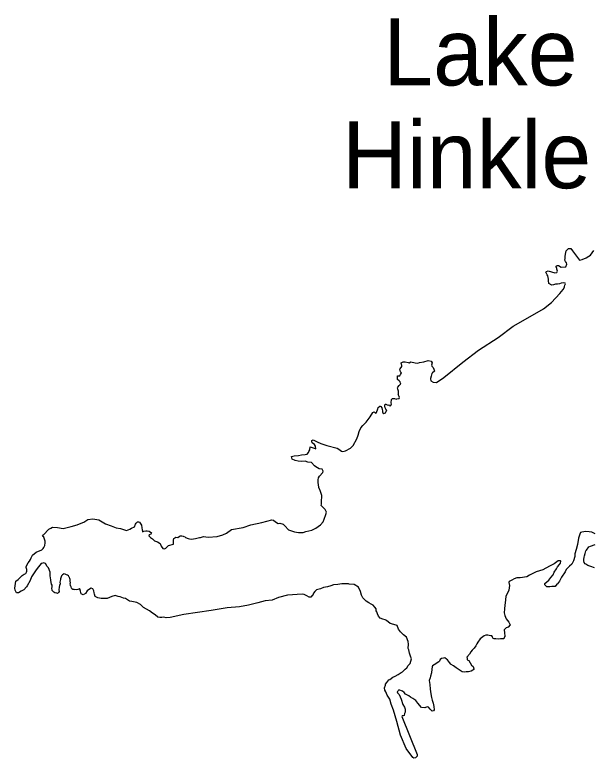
# Model space of a CAD drawing. Extents: x -939622 to -934245, y 1383184 to 1385301.
# Drawn here: x -936386 to -936372.34, y 1384291.33 to 1384308.9 of the extents above; entities that cross this region are included whole.
import ezdxf

# ---------------------------------------------------------------- set-up
doc = ezdxf.new("R2010")
doc.units = 0
doc.layers.add('Level 9', color=7, linetype='Continuous')

msp = doc.modelspace()

# ---------------------------------------------------------------- linework, layer by layer
at = {"layer": 'Level 9'}
for points in [[(-936376.117, 1384300.212), (-936376.042, 1384300.207), (-936375.864, 1384300.33), (-936375.418, 1384300.685), (-936375.049, 1384300.97), (-936374.584, 1384301.272), (-936374.227, 1384301.539), (-936373.773, 1384301.801), (-936373.515, 1384301.947), (-936373.326, 1384302.1), (-936373.123, 1384302.31), (-936373.047, 1384302.404), (-936373.018, 1384302.465), (-936373.012, 1384302.48), (-936373.004, 1384302.507), (-936372.99, 1384302.54), (-936373.002, 1384302.555), (-936373.035, 1384302.567), (-936373.094, 1384302.557), (-936373.133, 1384302.541), (-936373.184, 1384302.537), (-936373.229, 1384302.53), (-936373.276, 1384302.521), (-936373.318, 1384302.511), (-936373.382, 1384302.552), (-936373.382, 1384302.567), (-936373.391, 1384302.606), (-936373.395, 1384302.654), (-936373.399, 1384302.69), (-936373.408, 1384302.729), (-936373.427, 1384302.755), (-936373.458, 1384302.818), (-936373.44, 1384302.83), (-936373.398, 1384302.846), (-936373.326, 1384302.826), (-936373.245, 1384302.8), (-936373.197, 1384302.81), (-936373.18, 1384302.837), (-936373.195, 1384302.885), (-936373.199, 1384302.906), (-936373.214, 1384302.942), (-936373.212, 1384302.96), (-936373.191, 1384302.975), (-936373.155, 1384302.973), (-936373.092, 1384302.932), (-936372.984, 1384302.943), (-936372.964, 1384303.003), (-936372.971, 1384303.036), (-936372.995, 1384303.068), (-936373.005, 1384303.104), (-936373.002, 1384303.14), (-936373, 1384303.185), (-936372.992, 1384303.239), (-936372.978, 1384303.318), (-936372.922, 1384303.379), (-936372.868, 1384303.376), (-936372.823, 1384303.323), (-936372.755, 1384303.225), (-936372.706, 1384303.16), (-936372.658, 1384303.101), (-936372.601, 1384303.114), (-936372.506, 1384303.154), (-936372.441, 1384303.194), (-936372.399, 1384303.222), (-936372.358, 1384303.271), (-936372.323, 1384303.328)], [(-936378.072, 1384298.655), (-936378.01, 1384298.719), (-936377.923, 1384298.874), (-936377.891, 1384298.961), (-936377.869, 1384299.052), (-936377.828, 1384299.139), (-936377.778, 1384299.188), (-936377.705, 1384299.271), (-936377.608, 1384299.398), (-936377.541, 1384299.495), (-936377.514, 1384299.511), (-936377.478, 1384299.481), (-936377.457, 1384299.497), (-936377.428, 1384299.584), (-936377.417, 1384299.614), (-936377.382, 1384299.645), (-936377.373, 1384299.648), (-936377.352, 1384299.642), (-936377.33, 1384299.61), (-936377.324, 1384299.568), (-936377.317, 1384299.538), (-936377.317, 1384299.517), (-936377.31, 1384299.493), (-936377.286, 1384299.472), (-936377.248, 1384299.491), (-936377.233, 1384299.533), (-936377.216, 1384299.549), (-936377.237, 1384299.581), (-936377.255, 1384299.611), (-936377.259, 1384299.647), (-936377.265, 1384299.671), (-936377.254, 1384299.695), (-936377.236, 1384299.698), (-936377.203, 1384299.678), (-936377.185, 1384299.669), (-936377.155, 1384299.682), (-936377.133, 1384299.649), (-936377.116, 1384299.661), (-936377.104, 1384299.694), (-936377.108, 1384299.727), (-936377.1, 1384299.803), (-936377.082, 1384299.827), (-936377.035, 1384299.831), (-936376.996, 1384299.816), (-936376.975, 1384299.823), (-936376.921, 1384299.826), (-936376.912, 1384299.851), (-936376.919, 1384299.877), (-936376.943, 1384299.925), (-936376.94, 1384299.925), (-936376.941, 1384299.931), (-936376.935, 1384299.97), (-936376.939, 1384300.006), (-936376.945, 1384300.03), (-936376.954, 1384300.054), (-936376.958, 1384300.081), (-936376.952, 1384300.099), (-936376.923, 1384300.141), (-936376.893, 1384300.169), (-936376.885, 1384300.184), (-936376.888, 1384300.196), (-936376.897, 1384300.226), (-936376.925, 1384300.249), (-936376.958, 1384300.279), (-936376.959, 1384300.321), (-936376.962, 1384300.363), (-936376.929, 1384300.363), (-936376.909, 1384300.367), (-936376.891, 1384300.4), (-936376.871, 1384300.439), (-936376.889, 1384300.463), (-936376.908, 1384300.523), (-936376.896, 1384300.535), (-936376.861, 1384300.584), (-936376.859, 1384300.614), (-936376.871, 1384300.637), (-936376.878, 1384300.67), (-936376.83, 1384300.698), (-936376.779, 1384300.699), (-936376.713, 1384300.682), (-936376.683, 1384300.673), (-936376.645, 1384300.698), (-936376.546, 1384300.676), (-936376.483, 1384300.665), (-936376.441, 1384300.68), (-936376.337, 1384300.7), (-936376.238, 1384300.729), (-936376.169, 1384300.709), (-936376.142, 1384300.673), (-936376.162, 1384300.619), (-936376.15, 1384300.595), (-936376.116, 1384300.566), (-936376.101, 1384300.524), (-936376.091, 1384300.479), (-936376.135, 1384300.436), (-936376.147, 1384300.424), (-936376.167, 1384300.361), (-936376.181, 1384300.304), (-936376.181, 1384300.298), (-936376.171, 1384300.247), (-936376.117, 1384300.212)], [(-936382.15, 1384296.545), (-936382.121, 1384296.564), (-936382.094, 1384296.582), (-936382.055, 1384296.583), (-936382.025, 1384296.574), (-936382.01, 1384296.568), (-936381.983, 1384296.56), (-936381.971, 1384296.542), (-936381.911, 1384296.522), (-936381.877, 1384296.514), (-936381.83, 1384296.505), (-936381.737, 1384296.522), (-936381.639, 1384296.542), (-936381.618, 1384296.545), (-936381.549, 1384296.564), (-936381.435, 1384296.554), (-936381.226, 1384296.569), (-936381.089, 1384296.608), (-936381.006, 1384296.648), (-936380.882, 1384296.734), (-936380.611, 1384296.78), (-936380.429, 1384296.843), (-936380.17, 1384296.899), (-936379.929, 1384296.963), (-936379.893, 1384296.951), (-936379.844, 1384296.913), (-936379.781, 1384296.878), (-936379.742, 1384296.879), (-936379.667, 1384296.859), (-936379.621, 1384296.818), (-936379.539, 1384296.726), (-936379.467, 1384296.7), (-936379.395, 1384296.674), (-936379.299, 1384296.664), (-936379.188, 1384296.663), (-936379.129, 1384296.688), (-936378.986, 1384296.72), (-936378.891, 1384296.761), (-936378.778, 1384296.844), (-936378.717, 1384296.911), (-936378.691, 1384296.974), (-936378.654, 1384297.086), (-936378.642, 1384297.14), (-936378.67, 1384297.208), (-936378.701, 1384297.238), (-936378.765, 1384297.297), (-936378.759, 1384297.33), (-936378.757, 1384297.387), (-936378.75, 1384297.525), (-936378.751, 1384297.54), (-936378.782, 1384297.627), (-936378.788, 1384297.651), (-936378.795, 1384297.671), (-936378.822, 1384297.728), (-936378.832, 1384297.794), (-936378.836, 1384297.839), (-936378.837, 1384297.908), (-936378.829, 1384297.953), (-936378.803, 1384297.995), (-936378.729, 1384298.081), (-936378.718, 1384298.111), (-936378.746, 1384298.158), (-936378.814, 1384298.166), (-936378.893, 1384298.216), (-936378.926, 1384298.239), (-936378.993, 1384298.313), (-936379.08, 1384298.324), (-936379.146, 1384298.35), (-936379.227, 1384298.339), (-936379.308, 1384298.35), (-936379.383, 1384298.361), (-936379.449, 1384298.393), (-936379.468, 1384298.458), (-936379.406, 1384298.474), (-936379.304, 1384298.479), (-936379.232, 1384298.498), (-936379.146, 1384298.503), (-936379.095, 1384298.516), (-936379.063, 1384298.555), (-936379.057, 1384298.573), (-936379.037, 1384298.619), (-936379.029, 1384298.685), (-936378.999, 1384298.679), (-936378.933, 1384298.656), (-936378.891, 1384298.639), (-936378.898, 1384298.699), (-936378.925, 1384298.74), (-936378.977, 1384298.782), (-936378.98, 1384298.784), (-936378.989, 1384298.802), (-936378.984, 1384298.835), (-936378.951, 1384298.854), (-936378.858, 1384298.805), (-936378.77, 1384298.764), (-936378.629, 1384298.718), (-936378.389, 1384298.659), (-936378.346, 1384298.63), (-936378.283, 1384298.583), (-936378.253, 1384298.577), (-936378.187, 1384298.594), (-936378.072, 1384298.655)], [(-936385.173, 1384295.727), (-936385.207, 1384295.823), (-936385.244, 1384295.855), (-936385.278, 1384295.93), (-936385.326, 1384295.941), (-936385.344, 1384295.938), (-936385.379, 1384295.928), (-936385.412, 1384295.891), (-936385.444, 1384295.849), (-936385.497, 1384295.782), (-936385.608, 1384295.612), (-936385.642, 1384295.525), (-936385.712, 1384295.403), (-936385.729, 1384295.373), (-936385.791, 1384295.309), (-936385.824, 1384295.288), (-936385.859, 1384295.272), (-936385.919, 1384295.238), (-936385.948, 1384295.232), (-936385.966, 1384295.237), (-936385.997, 1384295.294), (-936386.004, 1384295.345), (-936385.988, 1384295.456), (-936385.98, 1384295.51), (-936385.93, 1384295.55), (-936385.835, 1384295.647), (-936385.782, 1384295.678), (-936385.746, 1384295.691), (-936385.732, 1384295.721), (-936385.72, 1384295.751), (-936385.724, 1384295.784), (-936385.74, 1384295.832), (-936385.734, 1384295.859), (-936385.691, 1384295.941), (-936385.661, 1384295.986), (-936385.638, 1384296.02), (-936385.621, 1384296.065), (-936385.589, 1384296.123), (-936385.497, 1384296.199), (-936385.37, 1384296.255), (-936385.337, 1384296.286), (-936385.317, 1384296.31), (-936385.296, 1384296.355), (-936385.285, 1384296.416), (-936385.289, 1384296.46), (-936385.299, 1384296.484), (-936385.318, 1384296.553), (-936385.351, 1384296.573), (-936385.33, 1384296.607), (-936385.201, 1384296.741), (-936385.156, 1384296.766), (-936385.112, 1384296.784), (-936384.995, 1384296.783), (-936384.866, 1384296.752), (-936384.67, 1384296.801), (-936384.53, 1384296.842), (-936384.476, 1384296.867), (-936384.375, 1384296.905), (-936384.28, 1384296.966), (-936384.164, 1384296.983), (-936384.023, 1384296.961), (-936383.86, 1384296.868), (-936383.725, 1384296.816), (-936383.613, 1384296.77), (-936383.505, 1384296.757), (-936383.37, 1384296.705), (-936383.284, 1384296.737), (-936383.251, 1384296.764), (-936383.174, 1384296.798), (-936383.154, 1384296.859), (-936383.137, 1384296.883), (-936383.104, 1384296.913), (-936383.083, 1384296.914), (-936383.062, 1384296.905), (-936383.01, 1384296.837), (-936383.003, 1384296.774), (-936382.987, 1384296.681), (-936382.966, 1384296.694), (-936382.912, 1384296.701), (-936382.874, 1384296.704), (-936382.831, 1384296.696), (-936382.777, 1384296.655), (-936382.788, 1384296.619), (-936382.83, 1384296.606), (-936382.842, 1384296.585), (-936382.799, 1384296.546), (-936382.751, 1384296.514), (-936382.705, 1384296.461), (-936382.633, 1384296.438), (-936382.573, 1384296.4), (-936382.545, 1384296.341), (-936382.508, 1384296.284), (-936382.472, 1384296.273), (-936382.433, 1384296.288), (-936382.374, 1384296.355), (-936382.258, 1384296.387), (-936382.253, 1384296.423), (-936382.257, 1384296.477), (-936382.249, 1384296.523), (-936382.204, 1384296.55), (-936382.15, 1384296.545)], [(-936372.294, 1384296.632), (-936372.372, 1384296.667), (-936372.435, 1384296.681), (-936372.513, 1384296.683), (-936372.605, 1384296.666), (-936372.635, 1384296.66), (-936372.65, 1384296.623), (-936372.681, 1384296.53), (-936372.708, 1384296.379), (-936372.742, 1384296.262), (-936372.771, 1384296.153), (-936372.773, 1384296.09), (-936372.801, 1384295.994), (-936372.845, 1384295.912), (-936372.898, 1384295.866), (-936372.977, 1384295.787), (-936372.997, 1384295.73), (-936373.088, 1384295.605), (-936373.131, 1384295.511), (-936373.181, 1384295.444), (-936373.196, 1384295.441), (-936373.237, 1384295.387), (-936373.255, 1384295.386), (-936373.312, 1384295.385), (-936373.365, 1384295.378), (-936373.431, 1384295.374), (-936373.477, 1384295.422), (-936373.48, 1384295.455), (-936373.389, 1384295.537), (-936373.336, 1384295.598), (-936373.286, 1384295.659), (-936373.257, 1384295.722), (-936373.205, 1384295.801), (-936373.178, 1384295.847), (-936373.135, 1384295.904), (-936373.108, 1384295.938), (-936373.103, 1384295.986), (-936373.112, 1384295.995), (-936373.163, 1384295.991), (-936373.26, 1384295.917), (-936373.367, 1384295.867), (-936373.53, 1384295.775), (-936373.688, 1384295.73), (-936373.827, 1384295.659), (-936373.839, 1384295.656), (-936373.907, 1384295.61), (-936374.066, 1384295.586), (-936374.14, 1384295.591), (-936374.203, 1384295.563), (-936374.259, 1384295.538), (-936374.321, 1384295.501), (-936374.327, 1384295.483), (-936374.314, 1384295.405), (-936374.333, 1384295.297), (-936374.4, 1384295.151), (-936374.418, 1384294.995), (-936374.423, 1384294.941), (-936374.437, 1384294.857), (-936374.438, 1384294.758)], [(-936372.308, 1384295.825), (-936372.395, 1384295.859), (-936372.461, 1384295.879), (-936372.485, 1384295.894), (-936372.512, 1384295.909), (-936372.528, 1384295.923), (-936372.552, 1384295.953), (-936372.559, 1384295.992), (-936372.559, 1384296.022), (-936372.551, 1384296.076), (-936372.546, 1384296.109), (-936372.526, 1384296.166), (-936372.512, 1384296.227), (-936372.494, 1384296.242), (-936372.441, 1384296.321), (-936372.4, 1384296.336), (-936372.29, 1384296.38)], [(-936379.774, 1384295.126), (-936379.922, 1384295.058), (-936380.086, 1384295.043), (-936380.262, 1384294.998), (-936380.483, 1384294.94), (-936380.697, 1384294.904), (-936380.987, 1384294.881), (-936381.369, 1384294.815), (-936382.013, 1384294.726), (-936382.332, 1384294.655), (-936382.431, 1384294.647), (-936382.482, 1384294.658), (-936382.53, 1384294.652), (-936382.577, 1384294.654), (-936382.625, 1384294.656), (-936382.686, 1384294.712), (-936382.753, 1384294.753), (-936382.822, 1384294.809), (-936382.964, 1384294.888), (-936383.037, 1384294.961), (-936383.119, 1384295.008), (-936383.241, 1384295.03), (-936383.296, 1384295.041), (-936383.386, 1384295.097), (-936383.434, 1384295.111), (-936383.512, 1384295.143), (-936383.56, 1384295.151), (-936383.636, 1384295.171), (-936383.71, 1384295.151), (-936383.826, 1384295.101), (-936383.904, 1384295.103), (-936383.966, 1384295.099), (-936384.047, 1384295.113), (-936384.105, 1384295.151), (-936384.121, 1384295.202), (-936384.13, 1384295.234), (-936384.14, 1384295.279), (-936384.159, 1384295.333), (-936384.204, 1384295.344), (-936384.239, 1384295.32), (-936384.295, 1384295.28), (-936384.336, 1384295.219), (-936384.392, 1384295.188), (-936384.441, 1384295.214), (-936384.457, 1384295.274), (-936384.467, 1384295.328), (-936384.473, 1384295.331), (-936384.49, 1384295.319), (-936384.514, 1384295.312), (-936384.556, 1384295.302), (-936384.598, 1384295.317), (-936384.589, 1384295.308), (-936384.613, 1384295.31), (-936384.634, 1384295.313), (-936384.637, 1384295.313), (-936384.655, 1384295.328), (-936384.664, 1384295.349), (-936384.677, 1384295.375), (-936384.68, 1384295.384), (-936384.692, 1384295.408), (-936384.696, 1384295.453), (-936384.69, 1384295.474), (-936384.694, 1384295.51), (-936384.697, 1384295.549), (-936384.707, 1384295.576), (-936384.71, 1384295.591), (-936384.716, 1384295.6), (-936384.722, 1384295.606), (-936384.738, 1384295.635), (-936384.759, 1384295.65), (-936384.783, 1384295.662), (-936384.798, 1384295.67), (-936384.813, 1384295.676), (-936384.852, 1384295.682), (-936384.858, 1384295.679), (-936384.882, 1384295.66), (-936384.902, 1384295.636), (-936384.914, 1384295.612), (-936384.925, 1384295.566), (-936384.925, 1384295.551), (-936384.942, 1384295.485), (-936384.935, 1384295.449), (-936384.952, 1384295.41), (-936384.958, 1384295.365), (-936384.966, 1384295.305), (-936384.959, 1384295.266), (-936384.971, 1384295.239), (-936385, 1384295.22), (-936385.015, 1384295.226), (-936385.06, 1384295.231), (-936385.081, 1384295.252), (-936385.124, 1384295.287), (-936385.128, 1384295.353), (-936385.125, 1384295.365), (-936385.126, 1384295.416), (-936385.138, 1384295.437), (-936385.158, 1384295.524), (-936385.152, 1384295.542), (-936385.168, 1384295.634), (-936385.172, 1384295.691), (-936385.173, 1384295.727)], [(-936376.919, 1384292.827), (-936376.876, 1384292.719), (-936376.832, 1384292.594), (-936376.798, 1384292.529), (-936376.782, 1384292.484), (-936376.784, 1384292.412), (-936376.793, 1384292.379), (-936376.801, 1384292.337), (-936376.801, 1384292.334), (-936376.831, 1384292.33), (-936376.849, 1384292.327), (-936376.852, 1384292.324), (-936376.863, 1384292.309), (-936376.499, 1384291.412), (-936376.495, 1384291.373), (-936376.534, 1384291.336), (-936376.572, 1384291.326), (-936376.603, 1384291.341), (-936376.756, 1384291.557), (-936376.889, 1384291.867), (-936376.978, 1384292.19), (-936377.054, 1384292.464), (-936377.11, 1384292.605), (-936377.145, 1384292.718), (-936377.203, 1384292.816), (-936377.238, 1384292.897), (-936377.262, 1384292.932), (-936377.272, 1384292.986), (-936377.249, 1384293.052), (-936377.244, 1384293.076), (-936377.217, 1384293.113), (-936377.17, 1384293.174), (-936377.141, 1384293.189), (-936377.073, 1384293.244), (-936377.019, 1384293.266), (-936376.948, 1384293.306), (-936376.874, 1384293.35), (-936376.844, 1384293.365), (-936376.78, 1384293.429), (-936376.738, 1384293.463), (-936376.706, 1384293.52), (-936376.662, 1384293.566), (-936376.645, 1384293.62), (-936376.634, 1384293.675), (-936376.656, 1384293.74), (-936376.678, 1384293.812), (-936376.691, 1384293.884), (-936376.707, 1384293.922), (-936376.699, 1384294.018), (-936376.712, 1384294.084), (-936376.753, 1384294.183), (-936376.82, 1384294.242), (-936376.889, 1384294.315), (-936376.938, 1384294.375), (-936376.973, 1384294.461), (-936377.045, 1384294.484), (-936377.132, 1384294.509), (-936377.22, 1384294.583), (-936377.256, 1384294.6), (-936377.31, 1384294.612), (-936377.37, 1384294.638), (-936377.413, 1384294.682), (-936377.435, 1384294.735), (-936377.453, 1384294.786), (-936377.463, 1384294.81), (-936377.463, 1384294.855), (-936377.5, 1384294.893), (-936377.537, 1384294.944), (-936377.582, 1384294.97), (-936377.639, 1384295.002), (-936377.7, 1384295.037), (-936377.751, 1384295.084), (-936377.785, 1384295.114), (-936377.812, 1384295.176), (-936377.838, 1384295.263), (-936377.881, 1384295.37), (-936377.987, 1384295.428), (-936378.101, 1384295.439), (-936378.119, 1384295.444), (-936378.274, 1384295.448), (-936378.37, 1384295.434), (-936378.477, 1384295.423), (-936378.537, 1384295.398), (-936378.617, 1384295.373), (-936378.707, 1384295.357), (-936378.781, 1384295.328), (-936378.817, 1384295.322), (-936378.873, 1384295.303), (-936378.912, 1384295.269), (-936378.944, 1384295.227), (-936378.961, 1384295.181), (-936378.982, 1384295.169), (-936379.011, 1384295.13), (-936379.05, 1384295.129), (-936379.101, 1384295.164), (-936379.168, 1384295.196), (-936379.21, 1384295.201), (-936379.332, 1384295.199), (-936379.446, 1384295.185), (-936379.565, 1384295.183), (-936379.774, 1384295.126)], [(-936374.438, 1384294.758), (-936374.422, 1384294.698), (-936374.391, 1384294.618), (-936374.361, 1384294.582), (-936374.327, 1384294.541), (-936374.302, 1384294.475), (-936374.349, 1384294.42), (-936374.394, 1384294.404), (-936374.441, 1384294.359), (-936374.437, 1384294.287), (-936374.43, 1384294.266), (-936374.424, 1384294.236), (-936374.423, 1384294.197), (-936374.432, 1384294.191), (-936374.452, 1384294.148), (-936374.53, 1384294.144), (-936374.578, 1384294.143), (-936374.635, 1384294.145), (-936374.68, 1384294.148), (-936374.707, 1384294.165), (-936374.716, 1384294.195), (-936374.732, 1384294.222), (-936374.753, 1384294.222), (-936374.792, 1384294.227), (-936374.827, 1384294.232), (-936374.875, 1384294.232), (-936374.911, 1384294.222), (-936374.949, 1384294.194), (-936375.006, 1384294.145), (-936375.064, 1384294.069), (-936375.084, 1384294.03), (-936375.114, 1384293.979), (-936375.152, 1384293.924), (-936375.199, 1384293.881), (-936375.225, 1384293.842), (-936375.263, 1384293.787), (-936375.322, 1384293.711), (-936375.318, 1384293.69), (-936375.315, 1384293.654), (-936375.278, 1384293.634), (-936375.245, 1384293.583), (-936375.214, 1384293.527), (-936375.172, 1384293.492), (-936375.156, 1384293.438), (-936375.161, 1384293.423), (-936375.185, 1384293.407), (-936375.224, 1384293.383), (-936375.283, 1384293.367), (-936375.34, 1384293.363), (-936375.376, 1384293.362), (-936375.433, 1384293.37), (-936375.502, 1384293.417), (-936375.575, 1384293.458), (-936375.638, 1384293.505), (-936375.69, 1384293.543), (-936375.699, 1384293.549), (-936375.735, 1384293.59), (-936375.781, 1384293.65), (-936375.805, 1384293.667), (-936375.845, 1384293.7), (-936375.872, 1384293.693), (-936375.922, 1384293.683), (-936375.955, 1384293.662), (-936375.972, 1384293.622), (-936375.984, 1384293.604), (-936376.096, 1384293.53), (-936376.132, 1384293.506), (-936376.146, 1384293.482), (-936376.154, 1384293.427), (-936376.159, 1384293.346), (-936376.179, 1384293.265), (-936376.19, 1384293.223), (-936376.213, 1384293.159), (-936376.2, 1384293.064), (-936376.192, 1384292.956), (-936376.172, 1384292.845), (-936376.162, 1384292.761), (-936376.143, 1384292.698), (-936376.121, 1384292.627), (-936376.101, 1384292.546), (-936376.094, 1384292.471), (-936376.109, 1384292.441), (-936376.145, 1384292.44), (-936376.193, 1384292.485), (-936376.227, 1384292.529), (-936376.26, 1384292.541), (-936376.316, 1384292.516), (-936376.397, 1384292.526), (-936376.48, 1384292.624), (-936376.529, 1384292.692), (-936376.598, 1384292.736), (-936376.652, 1384292.768), (-936376.698, 1384292.797), (-936376.77, 1384292.835), (-936376.801, 1384292.88), (-936376.84, 1384292.912), (-936376.933, 1384292.941), (-936376.942, 1384292.925), (-936376.971, 1384292.892), (-936376.959, 1384292.871), (-936376.919, 1384292.827)]]:
    msp.add_lwpolyline(points, dxfattribs=at)

# ---------------------------------------------------------------- texts
for s, p in [('Lake', (-936377.299, 1384307.232)), ('Hinkle', (-936378.27, 1384304.801))]:
    msp.add_text(s, height=1.584, dxfattribs=at).set_placement(p)

doc.saveas('drawing.dxf')
